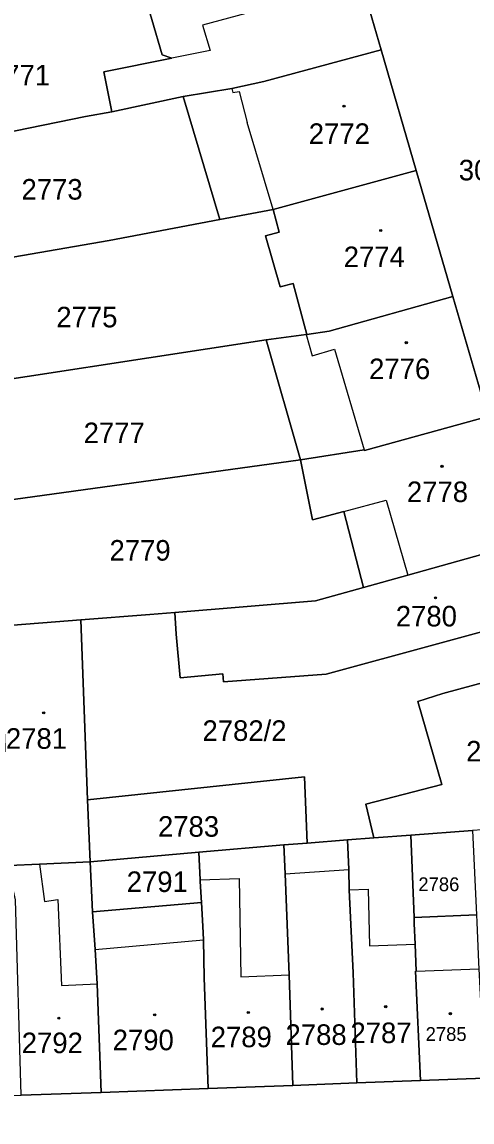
# Model space of a CAD drawing. Extents: x -596233 to -595156, y -1161235 to -1159375.
# Drawn here: x -595544.9 to -595507.7, y -1160881.7 to -1160790.8 of the extents above; entities that cross this region are included whole.
import ezdxf

# ---------------------------------------------------------------- set-up
doc = ezdxf.new("R2010")
doc.units = 0
for name, color, linetype in [('KN_CAR_KR', 7, 'Continuous'), ('KN_KULTURY', 7, 'Continuous'), ('KN_PARC_CIS_POZ', 7, 'Continuous'), ('KN_PARC_CIS_STAV', 7, 'Continuous'), ('KN_PARC_PLOCHA', 7, 'Continuous'), ('parcely_l', 7, 'Continuous')]:
    doc.layers.add(name, color=color, linetype=linetype)

msp = doc.modelspace()

# ---------------------------------------------------------------- linework, layer by layer
at = {"layer": 'KN_CAR_KR'}
for points in [[(-595526.41, -1160790.08), (-595530.01, -1160791.03)], [(-595530.01, -1160791.03), (-595529.36, -1160793.13)], [(-595529.36, -1160793.13), (-595532.54, -1160793.78)], [(-595527.59, -1160796.28), (-595527.49, -1160796.62)], [(-595527.49, -1160796.62), (-595526.98, -1160796.52)], [(-595526.98, -1160796.52), (-595526.3, -1160799.09)], [(-595524.17, -1160806.27), (-595526.3, -1160799.09)], [(-595521.42, -1160816.62), (-595520.92, -1160818.38)], [(-595520.92, -1160818.38), (-595519.1, -1160817.83)], [(-595519.1, -1160817.83), (-595516.63, -1160826.13)], [(-595518.32, -1160831.24), (-595514.8, -1160830.3)], [(-595514.8, -1160830.3), (-595513.03, -1160836.51)], [(-595543.5, -1160860.39), (-595543.06, -1160863.47)], [(-595523.18, -1160861.19), (-595517.91, -1160860.82)], [(-595530.2, -1160861.67), (-595526.98, -1160861.58)], [(-595526.98, -1160861.58), (-595526.83, -1160869.71)], [(-595543.06, -1160863.47), (-595541.97, -1160863.31)], [(-595541.97, -1160863.31), (-595541.66, -1160870.41)], [(-595517.86, -1160862.52), (-595516.31, -1160862.45)], [(-595516.31, -1160862.45), (-595516.2, -1160867.15)], [(-595538.89, -1160867.43), (-595529.93, -1160866.65)], [(-595516.2, -1160867.15), (-595512.42, -1160867)], [(-595526.83, -1160869.71), (-595522.84, -1160869.54)], [(-595512.34, -1160869.22), (-595507.15, -1160869.05)], [(-595541.66, -1160870.41), (-595538.73, -1160870.28)]]:
    msp.add_lwpolyline(points, dxfattribs=at)
at = {"layer": 'KN_KULTURY'}
for centre, radius in [((-595518.3, -1160797.74), 0.09), ((-595518.3, -1160797.74), 0.0398), ((-595515.26, -1160808.01), 0.09), ((-595515.26, -1160808.01), 0.0398), ((-595513.15, -1160817.29), 0.09), ((-595513.15, -1160817.29), 0.0398), ((-595510.19, -1160827.51), 0.09), ((-595510.19, -1160827.51), 0.0398), ((-595510.73, -1160838.38), 0.09), ((-595510.73, -1160838.38), 0.0398), ((-595543.14, -1160847.88), 0.09), ((-595543.14, -1160847.88), 0.0398), ((-595520.11, -1160872.36), 0.09), ((-595520.11, -1160872.36), 0.0398), ((-595514.85, -1160872.17), 0.09), ((-595514.85, -1160872.17), 0.0398), ((-595541.89, -1160873.12), 0.09), ((-595541.89, -1160873.12), 0.0398), ((-595533.96, -1160872.84), 0.09), ((-595533.96, -1160872.84), 0.0398), ((-595526.22, -1160872.65), 0.09), ((-595526.22, -1160872.65), 0.0398), ((-595509.5, -1160872.74), 0.09), ((-595509.5, -1160872.74), 0.0398)]:
    msp.add_circle(centre, radius, dxfattribs=at)
at = {"layer": 'KN_PARC_PLOCHA'}
for points in [[(-595515.23, -1160793.07), (-595524.93, -1160795.69), (-595527.59, -1160796.28), (-595531.6, -1160796.94), (-595537.5, -1160798.21), (-595538.16, -1160794.91), (-595532.54, -1160793.78), (-595533.35, -1160793.5), (-595535.06, -1160787.62), (-595531.57, -1160786.87), (-595527.49, -1160785.99), (-595518.12, -1160783.14)], [(-595537.5, -1160798.21), (-595539.68, -1160798.6), (-595553.59, -1160801.43), (-595555.67, -1160791.86), (-595535.96, -1160787.82), (-595535.06, -1160787.62), (-595533.35, -1160793.5), (-595532.54, -1160793.78), (-595538.16, -1160794.91)], [(-595512.33, -1160803.04), (-595524.17, -1160806.27), (-595528.57, -1160807.11), (-595531.6, -1160796.94), (-595527.59, -1160796.28), (-595524.93, -1160795.69), (-595515.23, -1160793.07)], [(-595528.57, -1160807.11), (-595537.73, -1160808.85), (-595558.45, -1160812.43), (-595560.09, -1160802.58), (-595553.59, -1160801.43), (-595539.68, -1160798.6), (-595537.5, -1160798.21), (-595531.6, -1160796.94)], [(-595509.29, -1160813.47), (-595519.54, -1160816.34), (-595521.37, -1160816.62), (-595522.51, -1160812.39), (-595523.58, -1160812.68), (-595524.8, -1160808.45), (-595523.66, -1160808.14), (-595524.17, -1160806.27), (-595512.33, -1160803.04)], [(-595521.37, -1160816.62), (-595521.42, -1160816.62), (-595524.75, -1160817.06), (-595554.24, -1160821.58), (-595556.87, -1160821.97), (-595558.45, -1160812.43), (-595537.73, -1160808.85), (-595528.57, -1160807.11), (-595524.17, -1160806.27), (-595523.66, -1160808.14), (-595524.8, -1160808.45), (-595523.58, -1160812.68), (-595522.51, -1160812.39)], [(-595506.4, -1160823.4), (-595516.61, -1160826.21), (-595516.63, -1160826.13), (-595521.89, -1160826.97), (-595524.75, -1160817.06), (-595521.42, -1160816.62), (-595521.37, -1160816.62), (-595519.54, -1160816.34), (-595509.29, -1160813.47)], [(-595521.89, -1160826.97), (-595550.5, -1160830.91), (-595552.81, -1160831.16), (-595554.24, -1160821.58), (-595524.75, -1160817.06)], [(-595503.37, -1160833.79), (-595513.03, -1160836.51), (-595516.7, -1160837.52), (-595518.32, -1160831.24), (-595520.91, -1160831.93), (-595521.89, -1160826.97), (-595516.63, -1160826.13), (-595516.61, -1160826.21), (-595506.4, -1160823.4)], [(-595516.7, -1160837.52), (-595520.65, -1160838.61), (-595532.3, -1160839.58), (-595534.35, -1160839.75), (-595540.07, -1160840.2), (-595546.72, -1160840.73), (-595549.67, -1160841.05), (-595550.5, -1160830.91), (-595521.89, -1160826.97), (-595520.91, -1160831.93), (-595518.32, -1160831.24)], [(-595501.67, -1160839.74), (-595519.78, -1160844.68), (-595528.27, -1160845.31), (-595528.33, -1160844.66), (-595531.84, -1160844.98), (-595532.18, -1160841.39), (-595532.3, -1160839.58), (-595520.65, -1160838.61), (-595516.7, -1160837.52), (-595513.03, -1160836.51), (-595503.37, -1160833.79)], [(-595501.67, -1160839.74), (-595500.55, -1160843.68), (-595510.12, -1160846.28), (-595512.2, -1160846.93), (-595510.2, -1160853.8), (-595516.5, -1160855.42), (-595515.83, -1160858.22), (-595518.02, -1160858.38), (-595521.36, -1160858.65), (-595521.58, -1160853.17), (-595539.53, -1160855.06), (-595540.07, -1160840.2), (-595534.35, -1160839.75), (-595532.3, -1160839.58), (-595532.18, -1160841.39), (-595531.84, -1160844.98), (-595528.33, -1160844.66), (-595528.27, -1160845.31), (-595519.78, -1160844.68)], [(-595539.53, -1160855.06), (-595539.31, -1160860.19), (-595543.5, -1160860.39), (-595546.01, -1160860.51), (-595546.35, -1160849.97), (-595546.72, -1160840.73), (-595540.07, -1160840.2)], [(-595497.22, -1160855.31), (-595506.88, -1160857.55), (-595507.67, -1160857.61), (-595512.77, -1160858), (-595515.83, -1160858.22), (-595516.5, -1160855.42), (-595510.2, -1160853.8), (-595512.2, -1160846.93), (-595510.12, -1160846.28), (-595500.55, -1160843.68)], [(-595521.36, -1160858.65), (-595523.27, -1160858.78), (-595530.3, -1160859.4), (-595539.31, -1160860.19), (-595539.53, -1160855.06), (-595521.58, -1160853.17)], [(-595507.34, -1160864.59), (-595512.51, -1160864.79), (-595512.77, -1160858), (-595507.67, -1160857.61)], [(-595522.54, -1160878.67), (-595529.54, -1160878.93), (-595529.87, -1160869.78), (-595529.93, -1160866.65), (-595529.99, -1160865.52), (-595530.1, -1160863.57), (-595530.19, -1160861.82), (-595530.2, -1160861.67), (-595530.3, -1160859.4), (-595523.27, -1160858.78), (-595523.18, -1160861.19), (-595522.84, -1160869.54)], [(-595517.24, -1160878.47), (-595522.54, -1160878.67), (-595522.84, -1160869.54), (-595523.18, -1160861.19), (-595523.27, -1160858.78), (-595521.36, -1160858.65), (-595518.02, -1160858.38), (-595517.91, -1160860.82), (-595517.86, -1160862.52), (-595517.53, -1160869.38)], [(-595512.51, -1160864.79), (-595512.49, -1160865.3), (-595512.42, -1160867), (-595512.34, -1160869.22), (-595512.4, -1160869.22), (-595511.98, -1160878.27), (-595517.24, -1160878.47), (-595517.53, -1160869.38), (-595517.86, -1160862.52), (-595517.91, -1160860.82), (-595518.02, -1160858.38), (-595515.83, -1160858.22), (-595512.77, -1160858)], [(-595530.1, -1160863.57), (-595539.1, -1160864.33), (-595539.31, -1160860.19), (-595530.3, -1160859.4), (-595530.2, -1160861.67), (-595530.19, -1160861.82)], [(-595539.1, -1160864.33), (-595538.89, -1160867.43), (-595538.73, -1160870.28), (-595538.39, -1160879.26), (-595545.01, -1160879.47), (-595545.48, -1160863.33), (-595545.99, -1160860.97), (-595546.01, -1160860.51), (-595543.5, -1160860.39), (-595539.31, -1160860.19)], [(-595529.54, -1160878.93), (-595538.39, -1160879.26), (-595538.73, -1160870.28), (-595538.89, -1160867.43), (-595539.1, -1160864.33), (-595530.1, -1160863.57), (-595529.99, -1160865.52), (-595529.93, -1160866.65), (-595529.87, -1160869.78)], [(-595506.67, -1160878.07), (-595511.98, -1160878.27), (-595512.4, -1160869.22), (-595512.34, -1160869.22), (-595512.42, -1160867), (-595512.49, -1160865.3), (-595512.51, -1160864.79), (-595507.34, -1160864.59), (-595507.32, -1160865.18), (-595507.17, -1160868.52), (-595507.15, -1160869.05)]]:
    msp.add_lwpolyline(points, close=True, dxfattribs=at)
for points in [[(-595506.4, -1160823.4), (-595509.29, -1160813.47), (-595512.33, -1160803.04), (-595515.23, -1160793.07), (-595518.12, -1160783.14)], [(-595625.58, -1160881.7), (-595612.11, -1160881.42), (-595606.86, -1160881.31), (-595604.16, -1160881.25), (-595602.06, -1160881.31), (-595585.64, -1160880.98), (-595580.87, -1160880.83), (-595580.88, -1160880.66), (-595572.77, -1160880.39), (-595562.27, -1160880.03), (-595555.74, -1160879.82), (-595550.6, -1160879.65), (-595545.01, -1160879.47), (-595538.39, -1160879.26), (-595529.54, -1160878.93), (-595522.54, -1160878.67), (-595517.24, -1160878.47), (-595511.98, -1160878.27), (-595506.67, -1160878.07)]]:
    msp.add_lwpolyline(points, dxfattribs=at)
at = {"layer": 'parcely_l'}
for points in [[(-595515.23, -1160793.07), (-595518.12, -1160783.14)], [(-595535.06, -1160787.62), (-595533.35, -1160793.5), (-595532.54, -1160793.78), (-595538.16, -1160794.91), (-595537.5, -1160798.21)], [(-595531.6, -1160796.94), (-595527.59, -1160796.28), (-595524.93, -1160795.69), (-595515.23, -1160793.07)], [(-595512.33, -1160803.04), (-595515.23, -1160793.07)], [(-595531.6, -1160796.94), (-595537.5, -1160798.21)], [(-595528.57, -1160807.11), (-595531.6, -1160796.94)], [(-595537.5, -1160798.21), (-595539.68, -1160798.6), (-595553.59, -1160801.43)], [(-595512.33, -1160803.04), (-595524.17, -1160806.27)], [(-595509.29, -1160813.47), (-595512.33, -1160803.04)], [(-595524.17, -1160806.27), (-595528.57, -1160807.11)], [(-595524.17, -1160806.27), (-595523.66, -1160808.14), (-595524.8, -1160808.45), (-595523.58, -1160812.68), (-595522.51, -1160812.39), (-595521.37, -1160816.62)], [(-595558.45, -1160812.43), (-595537.73, -1160808.85), (-595528.57, -1160807.11)], [(-595521.37, -1160816.62), (-595519.54, -1160816.34), (-595509.29, -1160813.47)], [(-595506.4, -1160823.4), (-595509.29, -1160813.47)], [(-595524.75, -1160817.06), (-595521.42, -1160816.62), (-595521.37, -1160816.62)], [(-595524.75, -1160817.06), (-595554.24, -1160821.58)], [(-595521.89, -1160826.97), (-595524.75, -1160817.06)], [(-595506.4, -1160823.4), (-595516.61, -1160826.21), (-595516.63, -1160826.13), (-595521.89, -1160826.97)], [(-595550.5, -1160830.91), (-595521.89, -1160826.97)], [(-595521.89, -1160826.97), (-595520.91, -1160831.93), (-595518.32, -1160831.24), (-595516.7, -1160837.52)], [(-595503.37, -1160833.79), (-595513.03, -1160836.51), (-595516.7, -1160837.52)], [(-595516.7, -1160837.52), (-595520.65, -1160838.61), (-595532.3, -1160839.58)], [(-595540.07, -1160840.2), (-595534.35, -1160839.75), (-595532.3, -1160839.58)], [(-595532.3, -1160839.58), (-595532.18, -1160841.39), (-595531.84, -1160844.98), (-595528.33, -1160844.66), (-595528.27, -1160845.31), (-595519.78, -1160844.68), (-595501.67, -1160839.74)], [(-595546.72, -1160840.73), (-595540.07, -1160840.2)], [(-595540.07, -1160840.2), (-595539.53, -1160855.06)], [(-595500.55, -1160843.68), (-595510.12, -1160846.28), (-595512.2, -1160846.93), (-595510.2, -1160853.8), (-595516.5, -1160855.42), (-595515.83, -1160858.22)], [(-595521.36, -1160858.65), (-595521.58, -1160853.17), (-595539.53, -1160855.06)], [(-595539.53, -1160855.06), (-595539.31, -1160860.19)], [(-595512.77, -1160858), (-595507.67, -1160857.61)], [(-595523.27, -1160858.78), (-595530.3, -1160859.4)], [(-595523.27, -1160858.78), (-595521.36, -1160858.65)], [(-595522.54, -1160878.67), (-595522.84, -1160869.54), (-595523.18, -1160861.19), (-595523.27, -1160858.78)], [(-595521.36, -1160858.65), (-595518.02, -1160858.38)], [(-595518.02, -1160858.38), (-595515.83, -1160858.22)], [(-595517.24, -1160878.47), (-595517.53, -1160869.38), (-595517.86, -1160862.52), (-595517.91, -1160860.82), (-595518.02, -1160858.38)], [(-595515.83, -1160858.22), (-595512.77, -1160858)], [(-595512.77, -1160858), (-595512.51, -1160864.79)], [(-595539.31, -1160860.19), (-595530.3, -1160859.4)], [(-595530.3, -1160859.4), (-595530.2, -1160861.67), (-595530.19, -1160861.82), (-595530.1, -1160863.57)], [(-595546.01, -1160860.51), (-595543.5, -1160860.39), (-595539.31, -1160860.19)], [(-595539.31, -1160860.19), (-595539.1, -1160864.33)], [(-595530.1, -1160863.57), (-595539.1, -1160864.33)], [(-595530.1, -1160863.57), (-595529.99, -1160865.52), (-595529.93, -1160866.65), (-595529.87, -1160869.78), (-595529.54, -1160878.93)], [(-595539.1, -1160864.33), (-595538.89, -1160867.43), (-595538.73, -1160870.28), (-595538.39, -1160879.26)], [(-595507.34, -1160864.59), (-595512.51, -1160864.79)], [(-595512.51, -1160864.79), (-595512.49, -1160865.3), (-595512.42, -1160867), (-595512.34, -1160869.22), (-595512.4, -1160869.22), (-595511.98, -1160878.27)], [(-595529.54, -1160878.93), (-595522.54, -1160878.67)], [(-595522.54, -1160878.67), (-595517.24, -1160878.47)], [(-595511.98, -1160878.27), (-595517.24, -1160878.47)], [(-595511.98, -1160878.27), (-595506.67, -1160878.07)], [(-595545.01, -1160879.47), (-595538.39, -1160879.26)], [(-595538.39, -1160879.26), (-595529.54, -1160878.93)]]:
    msp.add_lwpolyline(points, dxfattribs=at)

# ---------------------------------------------------------------- texts
at = {"layer": 'KN_PARC_CIS_POZ'}
for s, height, p in [('2771', 1.7, (-595547.6666, -1160796.02)), ('3059', 1.7, (-595508.8066, -1160803.87)), ('2773', 1.7, (-595544.9766, -1160805.46)), ('2775', 1.7, (-595542.0966, -1160816.02)), ('2777', 1.7, (-595539.8366, -1160825.59)), ('2779', 1.7, (-595537.6966, -1160835.3)), ('2782/2', 1.7, (-595530.0066, -1160850.2)), ('2783', 1.7, (-595533.6866, -1160858.12)), ('2791', 1.7, (-595536.2766, -1160862.69)), ('2786', 1.14, (-595512.15, -1160862.62))]:
    msp.add_text(s, height=height, dxfattribs=at).set_placement(p)
at = {"layer": 'KN_PARC_CIS_STAV'}
for s, height, p in [('2772', 1.7, (-595521.2166, -1160800.86)), ('2774', 1.7, (-595518.3266, -1160811.04)), ('2776', 1.7, (-595516.2266, -1160820.3)), ('2778', 1.7, (-595513.0966, -1160830.46)), ('2780', 1.7, (-595514.0166, -1160840.74)), ('2781', 1.7, (-595546.2666, -1160850.85)), ('2782/1', 1.7, (-595508.1966, -1160851.9)), ('2790', 1.7, (-595537.4366, -1160875.77)), ('2789', 1.7, (-595529.3266, -1160875.52)), ('2788', 1.7, (-595523.1366, -1160875.33)), ('2787', 1.7, (-595517.7666, -1160875.18)), ('2785', 1.14, (-595511.55, -1160875)), ('2792', 1.7, (-595544.9566, -1160876.01))]:
    msp.add_text(s, height=height, dxfattribs=at).set_placement(p)

doc.saveas('drawing.dxf')
